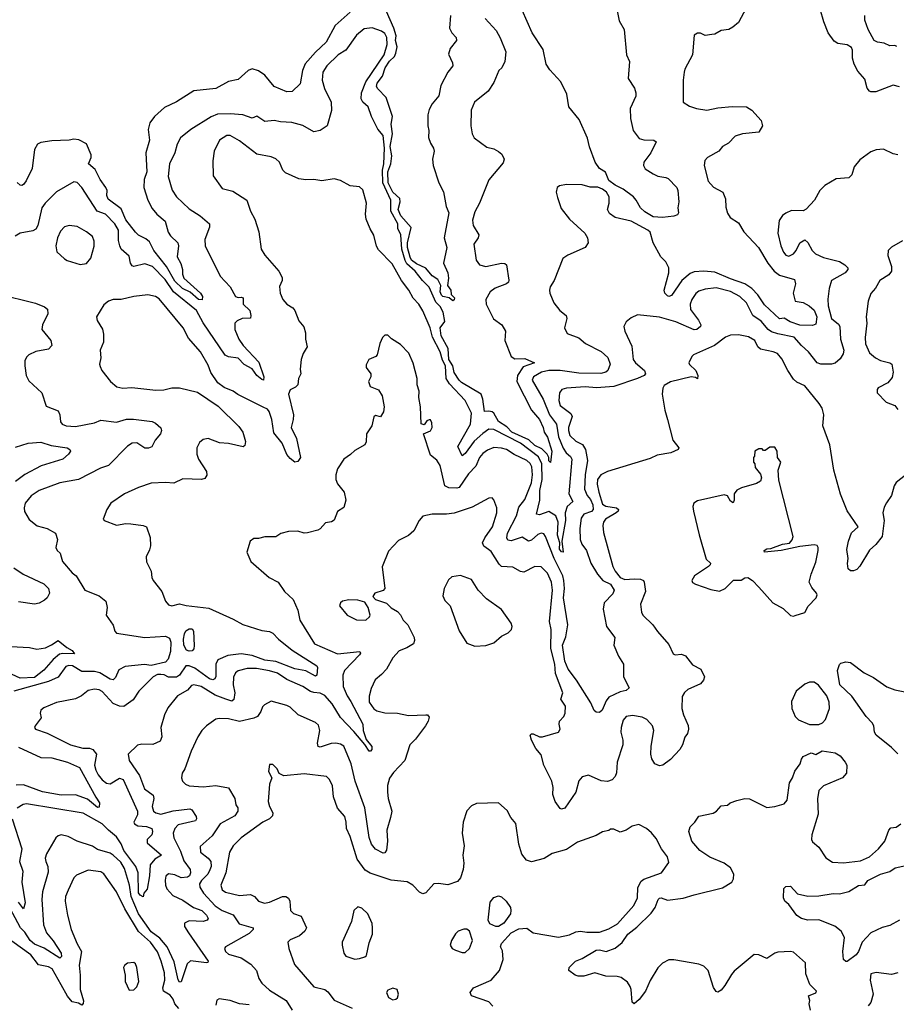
# Model space of a CAD drawing. Extents: x 1690054 to 1842981, y 782881 to 914114.
# Tile 396 of 656: x 1775042 to 1780595, y 877281 to 883518. Entities that reach past the tile are written whole.
import ezdxf

# ---------------------------------------------------------------- set-up
doc = ezdxf.new("R2010")
doc.units = 0

msp = doc.modelspace()

# ---------------------------------------------------------------- linework, layer by layer
at = {"layer": '0CON10XD'}
for points in [[(1779645, 883590), (1779595, 883500), (1779560.5, 883469.5), (1779535, 883456.2), (1779485, 883448.8), (1779445, 883426.7), (1779426.2, 883423.8), (1779385, 883417.5), (1779355, 883432.5), (1779335, 883433.3), (1779315, 883420), (1779303.8, 883295), (1779256.1, 883203.9), (1779252, 883185), (1779244.3, 883135), (1779244.2, 882995), (1779285, 882970.6), (1779330, 882955), (1779395, 882945.6), (1779465, 882960.4), (1779555, 882968.2), (1779645.6, 882965.6), (1779680, 882945), (1779739.3, 882879.3), (1779747.5, 882845), (1779723.9, 882806.1), (1779620, 882795), (1779575, 882779.2), (1779532, 882735), (1779494, 882715), (1779471.2, 882685), (1779398.8, 882645), (1779382.5, 882625), (1779379.2, 882595), (1779402.9, 882495), (1779437.1, 882457.1), (1779496.2, 882425), (1779512.7, 882382.7), (1779515, 882330), (1779525, 882292.5), (1779543.8, 882265), (1779595, 882231.2), (1779628.9, 882175), (1779723.2, 882075), (1779781.3, 881975), (1779820.8, 881925), (1779855, 881900.3), (1779951.1, 881871.1), (1779956.4, 881845), (1779941.3, 881785), (1779954.4, 881735), (1780005.6, 881725.6), (1780044.3, 881705), (1780075, 881676.9), (1780091.2, 881635), (1780085, 881590), (1780065, 881580.8), (1779985, 881583.8), (1779922, 881605), (1779885, 881628), (1779855, 881623.1), (1779760.6, 881710.6), (1779717.6, 881775), (1779680, 881815), (1779635, 881844.8), (1779545, 881877.2), (1779445, 881918.5), (1779375, 881925.8), (1779315, 881921.4), (1779290.4, 881909.6), (1779236, 881865), (1779170.2, 881769.8), (1779155, 881764.3), (1779145, 881768.1), (1779130, 881785), (1779124.6, 881805), (1779153.6, 881915), (1779153.9, 881945), (1779135, 881983.3), (1779103.8, 882015), (1779055.4, 882105.4), (1779035, 882172.7), (1779021.9, 882185), (1778915, 882242.5), (1778815, 882265.7), (1778779.1, 882289.1), (1778766, 882315), (1778777.1, 882355), (1778776, 882395), (1778760, 882425), (1778735, 882444.3), (1778705, 882456.7), (1778655, 882456.4), (1778605, 882471.8), (1778505, 882474.4), (1778462.5, 882465), (1778446.2, 882455), (1778440, 882425), (1778448.3, 882391.7), (1778472.4, 882322.4), (1778525, 882253.8), (1778621.2, 882165), (1778640, 882135), (1778643.8, 882105), (1778625, 882074), (1778515, 882025.7), (1778483.8, 882005), (1778428.1, 881865), (1778403.3, 881825), (1778398.1, 881805), (1778401.4, 881785), (1778425, 881723.8), (1778464, 881675), (1778504.4, 881644.4), (1778507.1, 881625), (1778493.8, 881565), (1778510.5, 881530.5), (1778585, 881502.7), (1778625.8, 881465.8), (1778726, 881416), (1778767.6, 881377.6), (1778782.9, 881335), (1778768, 881295), (1778755.3, 881284.7), (1778724.2, 881275.8), (1778585, 881279), (1778466.7, 881296.7), (1778395, 881296), (1778347.7, 881285), (1778297.9, 881255), (1778287.8, 881235), (1778357.5, 881115), (1778398.4, 881015), (1778443.5, 880955), (1778454.9, 880874.9), (1778484.2, 880804.2), (1778503.6, 880773.6), (1778531.2, 880751.2), (1778539.8, 880735), (1778520, 880515), (1778545.9, 880465), (1778511.1, 880435), (1778498.5, 880395), (1778500, 880345), (1778475.7, 880215), (1778485.8, 880144.2), (1778475, 880146.2), (1778462.5, 880165), (1778464, 880204), (1778448.3, 880251.7), (1778454.1, 880335), (1778438.6, 880375), (1778395, 880402.4), (1778335, 880382.5), (1778316, 880385), (1778337.7, 880475), (1778336.2, 880535), (1778351.8, 880605), (1778348.9, 880705), (1778328.9, 880748.9), (1778214.7, 880835), (1778045, 880922.6), (1778015, 880923.1), (1777975, 880897.3), (1777921.7, 880848.3), (1777865, 880769.5), (1777844.6, 880754.6), (1777818.5, 880815), (1777897.6, 880955), (1777904.6, 881025), (1777863.6, 881105), (1777765, 881211.5), (1777743.1, 881245), (1777739, 881325), (1777720.2, 881360.2), (1777704.7, 881415), (1777656.6, 881506.6), (1777641.7, 881565), (1777595, 881674.3), (1777571.5, 881715), (1777534.8, 881754.8), (1777506.2, 881805), (1777461.4, 881865), (1777400.6, 881970.6), (1777315, 882060.8), (1777303, 882083), (1777285, 882153.3), (1777262, 882192), (1777236.5, 882255), (1777232.9, 882285), (1777238.1, 882355), (1777215, 882440), (1777195, 882458.8), (1777135, 882466.2), (1777075, 882499.2), (1777035, 882510), (1776955, 882496.9), (1776905, 882505.6), (1776855, 882502.9), (1776810.7, 882510.7), (1776725, 882548.6), (1776708.6, 882565), (1776688, 882615), (1776665.5, 882635.5), (1776635, 882650), (1776545, 882665.6), (1776435, 882750.5), (1776375, 882784.5), (1776355, 882785.2), (1776307.9, 882755), (1776274.1, 882685), (1776264.6, 882624.6), (1776268.2, 882528.2), (1776325, 882449.4), (1776391.2, 882431.2), (1776480, 882375), (1776504.1, 882304.1), (1776532, 882255), (1776557.1, 882175), (1776571.2, 882065), (1776595.9, 882025.9), (1776683.1, 881925), (1776704, 881885), (1776704, 881865), (1776687, 881827), (1776692, 881785), (1776708.8, 881745), (1776733.3, 881715), (1776771.7, 881691.7), (1776785.8, 881675.8), (1776810.3, 881610.3), (1776843, 881573), (1776852.2, 881535), (1776852.2, 881495), (1776862.9, 881445), (1776837, 881403), (1776825.6, 881365), (1776819.5, 881305), (1776824, 881275), (1776808.8, 881245), (1776804.4, 881205), (1776789.6, 881190.4), (1776755, 881174.3), (1776744.7, 881145.3), (1776776, 881014), (1776775.4, 880985), (1776760.7, 880935), (1776795.8, 880865), (1776821.4, 880745), (1776805, 880718.8), (1776785, 880715.8), (1776755, 880738.9), (1776735, 880763.5), (1776704.7, 880835), (1776651.2, 880901.2), (1776640, 880985), (1776622.2, 881035), (1776611.1, 881051.1), (1776584.5, 881064.5), (1776423.8, 881143.8), (1776395, 881164), (1776337.3, 881187.3), (1776297.9, 881217.9), (1776252.6, 881282.6), (1776235, 881328.8), (1776186.7, 881415), (1776110.9, 881500.9), (1776078, 881565), (1775925, 881750), (1775902.5, 881765), (1775854.5, 881774.5), (1775765, 881764.4), (1775685, 881745.8), (1775635, 881746), (1775604.1, 881735.9), (1775575, 881712.5), (1775527.5, 881635), (1775531.7, 881611.7), (1775567.3, 881557.3), (1775572, 881525), (1775573.8, 881475), (1775552, 881425), (1775556.7, 881375), (1775547.5, 881335), (1775550.7, 881320.7), (1775562.5, 881295), (1775616.7, 881225), (1775657, 881193), (1775695, 881184), (1775752.7, 881187.3), (1775905, 881171.1), (1775955, 881172.7), (1776005, 881186.7), (1776055, 881185.6), (1776167.6, 881157.6), (1776300, 881070), (1776430.5, 880940.5), (1776455, 880905.8), (1776473.1, 880845), (1776468.9, 880821.1), (1776456.9, 880813.1), (1776364, 880834), (1776308.2, 880838.2), (1776235, 880864.4), (1776205, 880858.9), (1776180.6, 880839.4), (1776164.5, 880805.5), (1776164.3, 880765), (1776175.7, 880735), (1776224.3, 880655), (1776226.9, 880633.1), (1776215, 880612), (1776194.4, 880605.6), (1776075, 880608.9), (1776017.6, 880582.4), (1775965.7, 880585.7), (1775875, 880582.9), (1775795, 880555.7), (1775706.7, 880515), (1775618.8, 880455), (1775594, 880415), (1775570, 880355), (1775577.5, 880345), (1775655, 880316.7), (1775715, 880325.7), (1775745, 880324.2), (1775825, 880314.2), (1775846, 880305), (1775867.6, 880237.6), (1775870, 880185), (1775865, 880158.8), (1775842.7, 880115), (1775844.6, 880084.6), (1775875.6, 880025), (1775878.6, 879985), (1775887.5, 879965), (1775942.9, 879895), (1775965.5, 879835.5), (1775985, 879812), (1776005.8, 879805.8), (1776055, 879817.8), (1776096.4, 879806.4), (1776240, 879790), (1776395, 879721.2), (1776455, 879685.9), (1776575, 879647.9), (1776625, 879642.2), (1776645, 879632.8), (1776681.5, 879595), (1776767.5, 879525), (1776924.4, 879425), (1776928.5, 879415), (1776923.8, 879365), (1776915, 879360), (1776855, 879393.1), (1776785, 879406.5), (1776665, 879452.3), (1776595, 879460.8), (1776515, 879490.3), (1776445, 879500.5), (1776360, 879490), (1776296.2, 879463.8), (1776284.7, 879435.2), (1776285, 879356.7), (1776277.1, 879342.9), (1776265, 879337.1), (1776245, 879343.7), (1776151.2, 879411.2), (1776115, 879424.8), (1776094.6, 879425.4), (1776055, 879366.2), (1776035, 879352.7), (1775985, 879354.2), (1775957.6, 879367.6), (1775935, 879370), (1775915, 879369.2), (1775887.8, 879355), (1775795.7, 879265), (1775760.6, 879209.4), (1775702.1, 879167.9), (1775675, 879168.8), (1775635, 879186.5), (1775565, 879261.5), (1775545, 879272.7), (1775515, 879277.5), (1775475, 879268.1), (1775434, 879235), (1775395, 879216.5), (1775275, 879192.5), (1775195, 879159.2), (1775176.2, 879145), (1775171.2, 879125), (1775178, 879095), (1775140.8, 879045), (1775136.2, 879035), (1775141.2, 879025), (1775215, 878998.1), (1775363.9, 878923.9), (1775442.7, 878902.7), (1775485, 878903.4), (1775505, 878896.2), (1775528.6, 878865), (1775516.1, 878796.1), (1775523.3, 878765), (1775539.2, 878735), (1775565, 878702.1), (1775592.2, 878682.2), (1775615, 878677.7), (1775675, 878713.2), (1775696.4, 878705), (1775787.8, 878505), (1775788.6, 878481.4), (1775765.6, 878435), (1775768.6, 878425), (1775791.2, 878411.2), (1775845, 878407.2), (1775878.1, 878395), (1775883.1, 878375), (1775878.8, 878355), (1775850, 878325), (1775850, 878305), (1775940, 878225), (1775898.7, 878201.3), (1775867.7, 878165), (1775865.3, 878095), (1775849.2, 878010.8), (1775827.5, 877985), (1775825, 877962.5), (1775805, 877972.9), (1775795, 877987.5), (1775791.6, 878115), (1775778.7, 878155), (1775702.4, 878255), (1775685, 878298), (1775655, 878341.2), (1775604.1, 878384.1)], [(1778820, 883605), (1778840.6, 883510.6), (1778870.8, 883455), (1778885.8, 883295.8), (1778906.1, 883253.9), (1778897.5, 883145), (1778936, 883085), (1778946.1, 883053.9), (1778945.8, 883034.2), (1778910, 882955), (1778910.9, 882890.9), (1778927.5, 882815), (1778966.7, 882765), (1778995, 882757.5), (1779060, 882755), (1779073.3, 882745), (1779040, 882675), (1778995.8, 882615), (1778994.5, 882594.5), (1779005, 882572.5), (1779055, 882540.6), (1779085, 882525.7), (1779135, 882518.9), (1779150.9, 882510.9), (1779204, 882455), (1779211.4, 882435), (1779218.6, 882365), (1779211.1, 882325), (1779215.6, 882294.4), (1779208.3, 882281.7), (1779185.9, 882274.1), (1779114.8, 882265.2), (1779055, 882269.9), (1779001.4, 882301.4), (1778975.2, 882325), (1778948.2, 882375), (1778929.6, 882395), (1778865, 882444.2), (1778815, 882469.5), (1778775, 882498.4), (1778752.8, 882552.8), (1778715, 882575.2), (1778687.9, 882615), (1778651.4, 882711.4), (1778638.1, 882768.1), (1778587, 882885), (1778521.2, 882965), (1778507.2, 883045), (1778469.4, 883125), (1778400.5, 883200.5), (1778377.1, 883235), (1778358.7, 883328.6), (1778287.5, 883435), (1778225, 883577.5)], [(1780615, 883093.1), (1780575, 883102.2), (1780465, 883061.1), (1780435, 883060), (1780425, 883066), (1780410.8, 883085), (1780395, 883140), (1780352.1, 883192.1), (1780327.5, 883235), (1780317.1, 883275), (1780318.6, 883325), (1780312.5, 883342.5), (1780285, 883357.5), (1780225, 883367.1), (1780202.1, 883382.1), (1780163.9, 883433.9), (1780135.6, 883505), (1780112.9, 883585)], [(1777135.7, 883565), (1777039.8, 883480.2), (1776983.1, 883375), (1776915, 883312.5), (1776851.4, 883238.6), (1776832.5, 883195), (1776818.6, 883111.4), (1776767.4, 883062.6), (1776735, 883061.8), (1776653.7, 883093.7), (1776595, 883165.8), (1776555, 883194.2), (1776515, 883206), (1776490, 883195), (1776425, 883138.8), (1776365, 883126), (1776285, 883082.9), (1776145, 883066.2), (1776035, 882996.7), (1775958.6, 882961.4), (1775895.8, 882905), (1775867.1, 882865), (1775856.8, 882823.2), (1775863.3, 882755), (1775841.1, 882675), (1775846.4, 882555), (1775830.8, 882505), (1775829.4, 882455), (1775854.5, 882375), (1775882.1, 882322.1), (1775911.4, 882285), (1775962.5, 882242.5), (1775981.9, 882171.9), (1775998.3, 882148.3), (1776044.4, 882105), (1776048.9, 882085), (1776038.6, 882015), (1776063.1, 881973.1), (1776073.6, 881936.4), (1776072.5, 881905), (1776081.2, 881881.2), (1776187.6, 881785), (1776200.3, 881765), (1776197.1, 881742.9), (1776175, 881744.7), (1776122.8, 881792.8), (1776074.3, 881815), (1776025, 881862), (1775972.9, 881955), (1775892.4, 882055), (1775865, 882110.5), (1775840.6, 882130.6), (1775795, 882152.9), (1775775, 882172), (1775715, 882250.7), (1775685, 882318.8), (1775601.6, 882381.6), (1775594.8, 882405), (1775596.7, 882435), (1775588, 882455), (1775552, 882505), (1775519.3, 882569.3), (1775477.3, 882605), (1775494, 882645), (1775495, 882662.5), (1775465, 882732.2), (1775417.1, 882757.1), (1775385, 882760.7), (1775354.4, 882755.6), (1775245, 882750.4), (1775175, 882738.9), (1775155, 882729.2), (1775135.7, 882695), (1775121.9, 882575), (1775083.6, 882496.4), (1775066.6, 882473.4), (1775055, 882467.5), (1775045, 882468.6), (1775025, 882485.6)], [(1777771.5, 883545), (1777765.6, 883465), (1777778.6, 883435), (1777807.1, 883405), (1777810, 883385), (1777769.4, 883335), (1777758.8, 883298.8), (1777784, 883245), (1777786.2, 883225), (1777754.2, 883185), (1777709.7, 883100.3), (1777696.5, 883035), (1777655.6, 882985), (1777635, 882948), (1777628, 882915), (1777627.6, 882845), (1777634, 882815), (1777632.4, 882772.4), (1777645.4, 882735.4), (1777664.3, 882705), (1777667.5, 882685), (1777658.1, 882635), (1777661.8, 882595), (1777698.1, 882485), (1777726.6, 882426.6), (1777744.5, 882335.5), (1777760.4, 882295), (1777730.5, 882135), (1777747.1, 882075), (1777726.5, 881975), (1777754.4, 881915), (1777759.2, 881880.8), (1777751.2, 881835), (1777773.3, 881805), (1777776.4, 881776.4), (1777796, 881755), (1777795, 881742.5), (1777785, 881736.7), (1777762.5, 881755), (1777722.5, 881765), (1777715, 881772.5), (1777706.2, 881795), (1777709.2, 881835), (1777691.1, 881871.1), (1777655.6, 881895), (1777614.3, 881944.3), (1777555, 881971.7), (1777524.5, 881995), (1777515, 882013.3), (1777499.6, 882075), (1777498.3, 882105), (1777522.2, 882202.2), (1777457.3, 882275), (1777439.7, 882315), (1777452.8, 882365), (1777450.8, 882385), (1777405, 882425.9), (1777376.4, 882485), (1777375.1, 882555), (1777392.3, 882605), (1777398.5, 882655), (1777388.8, 882715), (1777403.5, 882795), (1777396.1, 882855), (1777403.4, 882905), (1777363, 883025), (1777310, 883080), (1777302.3, 883095), (1777306.8, 883115), (1777341.1, 883159), (1777357.8, 883212.2), (1777385.7, 883254.3), (1777415.4, 883285), (1777424.9, 883305), (1777432.5, 883345), (1777423.2, 883385), (1777427.4, 883415), (1777411.7, 883465), (1777365, 883569.2)], [(1777991.2, 883525), (1778060.3, 883450.3), (1778085, 883402.5), (1778121.2, 883315), (1778115, 883252.5), (1778097.3, 883212.7), (1778077.5, 883195), (1778045, 883120), (1778010, 883065), (1777924.2, 882995), (1777902.9, 882945), (1777900.6, 882845), (1777909.2, 882795), (1777920.3, 882770.3), (1778001.2, 882711.2), (1778045, 882700), (1778075, 882683.5), (1778095.6, 882665), (1778110.8, 882635), (1778105, 882611.2), (1778015, 882503.3), (1777955.7, 882355), (1777925, 882300), (1777911.1, 882248.9), (1777915, 882213.8), (1777950.5, 882155), (1777945.6, 882135), (1777920, 882095), (1777933.1, 881995), (1777955.6, 881965.6), (1777995, 881954.4)], [(1780598.8, 883348.8), (1780585, 883354.7), (1780555, 883351.1), (1780518.5, 883368.5), (1780476, 883375), (1780455, 883386.2), (1780417.8, 883455), (1780397, 883515), (1780395.2, 883545)], [(1777995, 881954.4), (1778095, 881975.6), (1778115, 881974), (1778126, 881965), (1778141.7, 881868.3), (1778138, 881855), (1778125.6, 881844.4), (1778055, 881817.8), (1778023.1, 881795), (1777995.6, 881745), (1777996.5, 881715), (1778043.4, 881623.4), (1778095.6, 881585), (1778120.6, 881545), (1778115.8, 881485), (1778155.3, 881385.3), (1778178.8, 881368.8), (1778241.3, 881371.3), (1778302.5, 881345), (1778231, 881319), (1778194.8, 881265), (1778191.7, 881225), (1778283.8, 881045), (1778335.2, 880985), (1778358.1, 880935), (1778364.2, 880904.2), (1778385, 880872.5), (1778412.4, 880785), (1778405, 880712), (1778395, 880723.8), (1778393.2, 880745), (1778382.6, 880765), (1778348.7, 880798.7), (1778305, 880820.5), (1778266.9, 880856.9), (1778159.4, 880905), (1778128.2, 880938.2), (1778075, 880971.7), (1778045.5, 881025.5), (1778035, 881033.6), (1778015, 881038.6), (1777985.5, 881035.5), (1777975.5, 881115), (1777965.1, 881145.1), (1777840.5, 881220.5), (1777825, 881235.4), (1777795, 881282.1), (1777785.4, 881325.4), (1777760.1, 881365), (1777755.6, 881435), (1777712.7, 881515), (1777706.7, 881565), (1777734.7, 881605.3), (1777724.8, 881664.8), (1777705, 881700.8), (1777677.5, 881727.5), (1777635, 881823.4), (1777594.4, 881865.6), (1777547.9, 881925), (1777495, 881971.3), (1777483.5, 881993.5), (1777463.1, 882065), (1777456.5, 882155), (1777436.9, 882195), (1777438.3, 882225), (1777392.7, 882305), (1777392.7, 882375), (1777343.3, 882485), (1777340.7, 882565), (1777349.2, 882605), (1777352.7, 882705), (1777345.2, 882785), (1777310.6, 882825), (1777270, 882905), (1777248.6, 882965), (1777215.5, 882995.5), (1777205.5, 883015.5), (1777208.2, 883055), (1777235, 883124.2), (1777351.1, 883295), (1777370, 883360), (1777368.4, 883405), (1777355, 883429.2), (1777335, 883446), (1777275, 883465.4), (1777225, 883458.9), (1777175, 883420.4), (1777108.6, 883325), (1777058.5, 883295), (1776988.3, 883225), (1776962.5, 883185), (1776958.4, 883135), (1776972, 883082), (1777015.6, 882995), (1777017, 882943), (1776990, 882845), (1776945, 882815.8), (1776905, 882807.5), (1776835, 882848.1), (1776765, 882866.5), (1776695, 882870), (1776655, 882879.2), (1776595, 882872.5), (1776545, 882905.6), (1776515, 882894.4), (1776455.7, 882915.7), (1776375, 882921.1), (1776295, 882918.5), (1776255, 882903.4), (1776127.1, 882822.9), (1776061.2, 882768.8), (1776039.8, 882730.2), (1776024.7, 882675.3), (1775990, 882605), (1775982.7, 882525), (1776007.9, 882437.9), (1776034.5, 882395), (1776115, 882318.9), (1776185, 882275.6), (1776244.3, 882225), (1776245.4, 882204.6), (1776215.8, 882125), (1776217.1, 882085), (1776312.7, 881892.7), (1776376.3, 881826.3), (1776408.8, 881765), (1776425, 881757.5), (1776445, 881760), (1776457.5, 881755), (1776457.1, 881715), (1776500.5, 881675), (1776507.1, 881645), (1776503.2, 881626.8), (1776451.2, 881625), (1776419.1, 881610.9), (1776405, 881595.7), (1776405.3, 881555), (1776430.8, 881495), (1776458.2, 881455), (1776557.5, 881347.5), (1776589.1, 881255), (1776586.2, 881235), (1776575, 881238.2), (1776544.6, 881264.6), (1776515.6, 881305.6), (1776463.4, 881333.4), (1776425, 881373.1), (1776365, 881382.2), (1776343.7, 881393.7), (1776205, 881598.5), (1776161.4, 881675), (1776016.6, 881795), (1775962.5, 881872.5), (1775883.7, 881953.7), (1775835, 881972.3), (1775765, 881954.3), (1775755, 881958), (1775744.4, 881975), (1775735, 882020), (1775685.6, 882065), (1775676.2, 882085), (1775668.9, 882118.9), (1775667.2, 882185), (1775645, 882225.4), (1775585, 882286.4), (1775533.1, 882305), (1775435, 882454), (1775405, 882486.2), (1775385, 882491.2), (1775275, 882428.1), (1775203.1, 882355), (1775182.7, 882325), (1775156.5, 882213.5), (1775145, 882191.4), (1775125, 882179.4), (1775044.3, 882165.7), (1775013.9, 882146.1)], [(1780605, 882662.5), (1780575, 882667.5), (1780515, 882697.5), (1780467, 882693), (1780435, 882680), (1780365, 882630), (1780327.5, 882585), (1780313.3, 882535), (1780295, 882516.7), (1780215, 882508.8), (1780143.2, 882466.8), (1780110, 882435), (1780076.7, 882375), (1780025, 882317.5), (1780005, 882307.5), (1779931.7, 882308.3), (1779895, 882293.3), (1779875, 882276.7), (1779853.8, 882245), (1779845.8, 882165), (1779863.6, 882085), (1779880, 882045), (1779895, 882026.9), (1779915, 882020), (1779944.4, 882035), (1779961.1, 882055), (1779985, 882103.3), (1780015, 882123.3), (1780035, 882106.7), (1780062.5, 882055), (1780083.7, 882033.7), (1780135, 882010.9), (1780235, 881985.5), (1780270, 881965), (1780288, 881945), (1780289.2, 881935), (1780271.4, 881915), (1780185.7, 881865), (1780170, 881815), (1780162.6, 881747.4), (1780164.7, 881705), (1780185, 881625.8), (1780229.5, 881589.5), (1780238.2, 881575), (1780240.8, 881495), (1780263.1, 881425), (1780259.3, 881400.7), (1780239.5, 881370.5), (1780207.7, 881342.3), (1780185, 881335.7), (1780116.7, 881336.7), (1780093.8, 881345), (1780040, 881415), (1779995, 881454.6), (1779947.9, 881507.9), (1779845, 881528.6), (1779805, 881541), (1779783.7, 881555), (1779738.9, 881608.9), (1779687.5, 881645), (1779645.9, 881725), (1779605, 881765.4), (1779545, 881795.3), (1779455, 881819.7), (1779385, 881811.2), (1779345, 881798.2), (1779326, 881784), (1779300, 881745), (1779289.6, 881715), (1779292.6, 881682.6), (1779342.3, 881615), (1779356.5, 881585), (1779355, 881574.3), (1779330.8, 881555), (1779315, 881552.7), (1779199.2, 881605), (1779095, 881634.5), (1778955, 881648), (1778915, 881628.8), (1778883.3, 881605), (1778868.8, 881575), (1778875.8, 881545.8), (1778918.9, 881448.9), (1778928.6, 881365), (1778942.9, 881345), (1779000.5, 881295), (1779005.5, 881275), (1778998.1, 881265), (1778955.6, 881245), (1778805, 881195.2), (1778696.2, 881186.2), (1778625, 881191.8), (1778505, 881183.8), (1778475.4, 881174.6), (1778460.9, 881155), (1778457.8, 881105), (1778465.4, 881075), (1778532.6, 881022.6), (1778542.4, 881005), (1778518.5, 880935), (1778518, 880915), (1778527.9, 880885), (1778565, 880848.1), (1778606.6, 880826.6), (1778625.8, 880795), (1778639.2, 880725), (1778624.7, 880635.2), (1778620, 880545), (1778635.9, 880505), (1778658.1, 880478.1), (1778672.9, 880445), (1778673.9, 880415), (1778665, 880402.1), (1778615.8, 880385), (1778599.5, 880360.5), (1778590, 880295), (1778591.9, 880225), (1778602.7, 880195), (1778633.2, 880155), (1778659.6, 880075), (1778702.9, 880005), (1778735.9, 879965.9), (1778785, 879942.1), (1778807.9, 879905), (1778799.9, 879880.1), (1778744.5, 879825), (1778737.7, 879785), (1778759.5, 879675), (1778812, 879605), (1778806, 879555), (1778835.8, 879485.8), (1778866.7, 879435), (1778868, 879355), (1778902, 879285), (1778885, 879268), (1778845, 879260.6), (1778773.8, 879226.2), (1778756.6, 879203.4), (1778732.5, 879145), (1778715, 879128.8), (1778695, 879130.8), (1778682.1, 879142.1), (1778661.1, 879191.1), (1778569.6, 879335), (1778516.6, 879405), (1778494.8, 879455), (1778480.5, 879555), (1778501.6, 879608.4), (1778514.1, 879684.1), (1778487.6, 879855), (1778493.4, 879915), (1778489.7, 879965), (1778481.8, 879995), (1778427.4, 880105), (1778372.9, 880245), (1778361.5, 880261.5), (1778345, 880266.2), (1778325, 880257.3), (1778285, 880221.6), (1778265, 880214.7), (1778225, 880239.6), (1778155, 880216.2), (1778135, 880221.9), (1778128.2, 880235), (1778132.9, 880265), (1778189.7, 880375), (1778205, 880429.5), (1778241.9, 880478.1), (1778284.8, 880585), (1778291.3, 880635), (1778286.2, 880685), (1778275, 880707.5), (1778255.5, 880725), (1778175, 880762.8), (1778125.6, 880795), (1778095, 880804.7), (1778045, 880807.7), (1778005, 880791.2), (1777975, 880769.6), (1777954, 880745), (1777931.2, 880688.8), (1777885, 880641.2), (1777825.9, 880554.1), (1777810.6, 880549.4), (1777761.6, 880551.6), (1777735.5, 880565), (1777705.5, 880695), (1777685, 880728), (1777645, 880760), (1777600, 880895), (1777645, 880913.3), (1777654, 880935), (1777652.9, 880965), (1777645, 880983.3), (1777635, 880984.2), (1777622.2, 880977.8), (1777605, 880952), (1777585, 880957.5), (1777581.1, 881065), (1777570, 881125), (1777573.1, 881165), (1777559.2, 881205), (1777559.4, 881245), (1777535, 881342.5), (1777508.1, 881405), (1777455, 881460), (1777397, 881497), (1777375, 881520), (1777355, 881520), (1777340, 881505), (1777323.6, 881466.4), (1777306.7, 881395), (1777297.5, 881385), (1777254.1, 881365.9), (1777237.7, 881332.3), (1777236, 881315), (1777265.6, 881275), (1777265.8, 881255), (1777252, 881225), (1777261.2, 881195), (1777314.1, 881174.1), (1777338.8, 881135), (1777350, 881065), (1777346.4, 881033.6), (1777327, 881003), (1777295, 881010), (1777285, 881002.5), (1777272.5, 880945), (1777240, 880895), (1777236.4, 880843.6), (1777227.5, 880825), (1777165, 880790), (1777137.3, 880762.7), (1777095, 880734), (1777055, 880673.3), (1777044.4, 880635), (1777044.6, 880604.6), (1777055, 880578.8), (1777097.1, 880525), (1777108.6, 880475), (1777095, 880427.5), (1777055, 880403.3), (1777035, 880347.5), (1777017.5, 880337.5), (1776979.3, 880330.7), (1776946.4, 880293.6), (1776930, 880285), (1776865, 880266.7), (1776845, 880266.2), (1776805, 880278.8), (1776745, 880276.2), (1776696.1, 880263.9), (1776665, 880242.5), (1776595, 880242.5), (1776555, 880232.5), (1776525, 880232.5), (1776502.5, 880215), (1776480, 880145), (1776507, 880087), (1776623.3, 879985), (1776680, 879955), (1776718.8, 879895), (1776775, 879846.2), (1776805, 879776.7), (1776815.6, 879715), (1776910, 879565), (1777055, 879500.7), (1777197.5, 879515), (1777201.2, 879505), (1777194, 879495), (1777100.5, 879395), (1777088.5, 879365), (1777092.2, 879295), (1777116.9, 879235), (1777139.9, 879199.9), (1777214.7, 879055), (1777218.5, 879015), (1777237.5, 878957.5), (1777272.9, 878915), (1777273.8, 878895), (1777265, 878883.8), (1777255, 878883.8), (1777227.5, 878927.5), (1777159.1, 879009.1), (1777075, 879096.9), (1777021.9, 879185), (1776975, 879236.7), (1776945, 879252.6), (1776905.2, 879255.2), (1776883.5, 879263.5), (1776835, 879293.3), (1776735, 879339.3), (1776675, 879379.3), (1776625, 879394.3), (1776541.7, 879408.3), (1776482.6, 879407.4), (1776425, 879393.6), (1776408.9, 879381.1), (1776395.9, 879354.1), (1776394.1, 879305), (1776404.3, 879255), (1776398.4, 879211.6), (1776385, 879201.1), (1776348.2, 879215), (1776279.9, 879239.9), (1776190.8, 879295), (1776145, 879305.5), (1776129.7, 879300.3), (1776105, 879270), (1776042.5, 879235), (1775980.6, 879159.4), (1775958.6, 879115), (1775935.6, 879035), (1775941.5, 878975), (1775931.7, 878948.3), (1775885, 878926.9), (1775815, 878928.2), (1775787.4, 878922.6), (1775729.2, 878865), (1775735.6, 878825), (1775800.7, 878730.7), (1775833.6, 878645), (1775887.9, 878605), (1775892.2, 878585), (1775881.3, 878535), (1775890.5, 878505), (1775904.8, 878494.8), (1775936.5, 878486.5), (1776015, 878506.3), (1776119.5, 878519.5), (1776133.4, 878513.4), (1776159.8, 878469.8), (1776161.9, 878455), (1776155, 878443.5)], [(1775425, 881966.7), (1775465, 881973.3), (1775493, 882007), (1775514.1, 882084.1), (1775514.3, 882115), (1775502.9, 882145), (1775465.7, 882175), (1775405, 882208.8), (1775355, 882214.5), (1775325, 882205.6), (1775300.7, 882179.3), (1775281.5, 882135), (1775271.2, 882085), (1775277.5, 882047.5), (1775325, 882002.9), (1775343.4, 881993.4), (1775425, 881966.7)], [(1780635, 882116.2), (1780565, 882077.5), (1780543.9, 882056.1), (1780541.2, 882025), (1780564.3, 881955), (1780564.3, 881925), (1780548.6, 881901.4), (1780490, 881865), (1780463, 881817), (1780435, 881784), (1780416.5, 881735), (1780404.6, 881635), (1780408.7, 881595), (1780397.9, 881505), (1780399.2, 881465), (1780425, 881408.1), (1780463.5, 881375), (1780495, 881358.7), (1780555, 881345.3), (1780566.6, 881335), (1780575.7, 881285), (1780568.6, 881251.4), (1780541.4, 881218.6), (1780481.2, 881185), (1780474, 881175), (1780474, 881155), (1780532, 881095), (1780585, 881073.3), (1780605, 881048.8)], [(1774901.9, 881781.9), (1775142.6, 881722.6), (1775199.6, 881699.6), (1775218.6, 881685), (1775220, 881655), (1775187.3, 881585), (1775183.1, 881555), (1775239.2, 881485), (1775246.2, 881455), (1775225, 881430.6), (1775145, 881415.5), (1775100, 881395), (1775085, 881381.2), (1775073.6, 881356.4), (1775074.4, 881324.4), (1775082.9, 881265), (1775099.3, 881229.3), (1775182.9, 881155), (1775210.5, 881070.5), (1775285, 881040), (1775295.8, 881015), (1775300.3, 880970.3), (1775310, 880955), (1775335.5, 880945.5), (1775395, 880940), (1775515, 880965.3), (1775555, 880980.4), (1775655, 880968.9), (1775717.8, 880987.8), (1775762.1, 880987.9), (1775882.1, 880972.1), (1775903, 880963), (1775935, 880932.5), (1775940, 880915), (1775934, 880895), (1775899.2, 880855), (1775878.8, 880811.2), (1775856.9, 880803.1), (1775835, 880804.1), (1775785, 880836.9), (1775755, 880834.5), (1775725, 880815.5), (1775605, 880693.5), (1775553, 880677), (1775415, 880605.4), (1775296.4, 880583.6), (1775165, 880536.7), (1775115, 880502), (1775077.5, 880455), (1775069.2, 880425), (1775072.1, 880402.1), (1775101.1, 880351.1), (1775151.7, 880311.7), (1775215, 880294.4), (1775268.8, 880265), (1775280.8, 880225), (1775270.8, 880175), (1775280, 880155), (1775297.8, 880137.8), (1775304.3, 880115.7), (1775312.9, 880085), (1775374.4, 880015), (1775400, 879995), (1775454.3, 879904.3), (1775545, 879867.5), (1775587.5, 879835), (1775596.7, 879795), (1775590, 879745), (1775633.6, 879683.6), (1775643.8, 879645), (1775655, 879631.2), (1775834, 879604), (1775965, 879614), (1775990.1, 879600.1), (1775998.9, 879575), (1775998.1, 879515), (1775982.4, 879467.6), (1775965, 879447.8), (1775875, 879427.7), (1775833.2, 879433.2), (1775709.4, 879420.6), (1775670.9, 879399.1), (1775649.5, 879350.5), (1775635, 879336.2), (1775615, 879341.1), (1775550.4, 879380.4), (1775515, 879389), (1775435, 879390.1), (1775375.9, 879424.1), (1775353.4, 879426.6), (1775335, 879420.8), (1775285.7, 879354.3), (1775224.2, 879325), (1775005.6, 879265.6)], [(1780107.6, 881087.6), (1780015, 881198.1), (1779965, 881222.5), (1779945, 881240.6), (1779908.8, 881295), (1779870.1, 881370.1), (1779842.6, 881402.6), (1779815, 881414.4), (1779735, 881430.6), (1779718, 881445), (1779699.2, 881485), (1779658.7, 881508.7), (1779595, 881521.1), (1779545, 881518.5), (1779512.9, 881507.1), (1779444.2, 881455), (1779311.2, 881395), (1779300, 881385), (1779281.2, 881345), (1779284.3, 881334.3), (1779326.1, 881296.1), (1779338.1, 881265), (1779335, 881242.5), (1779322.3, 881252.3), (1779295, 881255.6), (1779165, 881224.5), (1779125, 881200.6), (1779115.4, 881184.6), (1779112.3, 881145), (1779128.9, 881045), (1779145.6, 880985), (1779178.6, 880855), (1779217.5, 880805), (1779213.3, 880795), (1779168, 880775), (1779081.3, 880758.7), (1779035, 880738.1), (1778765, 880656.2), (1778724.3, 880635), (1778701.5, 880605), (1778700.3, 880575), (1778710, 880525), (1778735, 880449.4), (1778755, 880435.5), (1778822.5, 880425), (1778836.2, 880415), (1778834, 880405), (1778820.8, 880395), (1778754, 880355), (1778740.3, 880335), (1778735.8, 880315), (1778740.5, 880270.5), (1778800.5, 880055), (1778814.2, 880025), (1778845, 879984.2), (1778875, 879972.2), (1778935.3, 879975.3), (1778975, 879974.6), (1778994.2, 879965), (1778998.1, 879955), (1779006.7, 879895), (1778974.3, 879815), (1778980.8, 879765), (1778990, 879745), (1779052, 879685), (1779081.8, 879641.8), (1779155, 879561.2), (1779180.8, 879500.8), (1779195, 879494.2), (1779235, 879498.9), (1779258.9, 879488.9), (1779305, 879432), (1779356.7, 879405), (1779380, 879355), (1779373.8, 879335), (1779355, 879311.2), (1779274.6, 879275.4), (1779253.6, 879256.4), (1779239.7, 879230.3), (1779237.5, 879155), (1779246.7, 879115), (1779277.2, 879047.2), (1779279.5, 879025), (1779272.8, 878997.2), (1779256.6, 878973.4), (1779241.3, 878925), (1779223.5, 878895), (1779165, 878831.3), (1779117.3, 878795), (1779095, 878790.8), (1779065.7, 878805), (1779046.8, 878836.8), (1779040.6, 878865), (1779043, 878917), (1779059.6, 879015), (1779051.8, 879045), (1779015, 879084.4), (1778985, 879099.1), (1778925, 879109.5), (1778883.8, 879105), (1778865, 879081.2), (1778852.7, 879035), (1778850.8, 879005), (1778863.8, 878955), (1778863.8, 878925), (1778827.8, 878815), (1778823.6, 878746.4), (1778815, 878724), (1778795, 878703.1), (1778765, 878693.5), (1778725, 878697.5), (1778645, 878733.3), (1778605, 878722.9), (1778585, 878696.7), (1778565.8, 878625), (1778495, 878523.3), (1778475, 878517.5), (1778465, 878522.5), (1778434.4, 878565), (1778420, 878610), (1778421.2, 878655), (1778412.4, 878695), (1778362.7, 878795), (1778345, 878861.2), (1778311.7, 878901.7), (1778284.5, 878954.5), (1778276.2, 878985), (1778283.3, 878995), (1778295, 878994), (1778335, 878975.6), (1778355, 878974.5), (1778455, 879004.3), (1778465.6, 879025), (1778459.2, 879055), (1778462.1, 879075), (1778489.4, 879105), (1778497.8, 879125), (1778498.7, 879168.7), (1778469.1, 879215), (1778481.8, 879255), (1778435.5, 879375.5), (1778433, 879435), (1778407.5, 879535), (1778408.8, 879655), (1778398.4, 879705), (1778417.2, 879905), (1778410.3, 879955), (1778385, 880011.4), (1778345, 880051.4), (1778305, 880054.3), (1778235, 880018.6), (1778215, 880023.1), (1778165, 880050), (1778095, 880053.5), (1778078.4, 880068.4), (1778028.4, 880148.4), (1778011.1, 880161.1), (1777982.8, 880182.7), (1777974.6, 880205), (1777988, 880235), (1778036.4, 880305), (1778065.7, 880395), (1778065.7, 880425.7), (1778046.7, 880476.7), (1778035, 880490), (1778015, 880486.2), (1777908.9, 880431.1), (1777795, 880393.1), (1777745, 880385.7), (1777655, 880386), (1777595, 880373.8), (1777573.6, 880346.4), (1777539.7, 880280.3), (1777505, 880251.2), (1777441.7, 880218.3), (1777377.9, 880152.1), (1777337.7, 880052.3), (1777355.8, 879915), (1777345, 879902.9), (1777292, 879885), (1777278.8, 879865), (1777296.7, 879845), (1777365, 879821.4), (1777395, 879792.9), (1777435, 879768.6), (1777455, 879747.5), (1777471.9, 879715), (1777500.6, 879685), (1777540, 879605), (1777543.8, 879585), (1777536.7, 879565), (1777495, 879540), (1777445, 879520), (1777405, 879476.7), (1777365.7, 879405), (1777335, 879370), (1777293.4, 879336.6), (1777267.8, 879282.2), (1777256.1, 879233.9), (1777256.2, 879195), (1777285, 879153.3), (1777305, 879140.4), (1777355, 879128.2), (1777436.2, 879126.2), (1777505, 879111.1), (1777615.7, 879115.7), (1777625, 879113.8), (1777635, 879100), (1777630, 879075), (1777613.3, 879045), (1777549.9, 878960.1), (1777514.2, 878925), (1777481.9, 878825), (1777410.4, 878749.6), (1777385.4, 878714.6), (1777372.4, 878667.6), (1777371.1, 878625), (1777375.4, 878585), (1777398.9, 878505), (1777390.6, 878465), (1777368.6, 878385), (1777372.5, 878315), (1777365, 878257.5), (1777355, 878240), (1777345, 878238.8), (1777295, 878264.4), (1777271.5, 878295), (1777255, 878338.8), (1777229.1, 878525), (1777166.6, 878695), (1777142, 878805), (1777095, 878915.6), (1777075, 878930), (1777045, 878935.4), (1777015, 878932.2), (1776945, 878910.5), (1776933.7, 878913.7), (1776927.8, 878935), (1776943.3, 879015), (1776935, 879050), (1776915.4, 879065.4), (1776805.5, 879115.5), (1776755, 879162.9), (1776734.5, 879174.5), (1776635, 879200.8), (1776592.4, 879177.6), (1776580.8, 879165), (1776570, 879135), (1776549.4, 879105), (1776525, 879092.9), (1776435, 879072.3), (1776365, 879088.5), (1776305, 879091.9), (1776283.6, 879086.4), (1776225.4, 879044.6), (1776195.5, 879014.5), (1776171.4, 878975), (1776128.6, 878885), (1776087.9, 878772.1), (1776071.2, 878745), (1776068, 878715), (1776074, 878695), (1776093.3, 878675), (1776115, 878666), (1776205, 878658.1), (1776285, 878667.7), (1776365, 878653.3), (1776405.6, 878585), (1776412.2, 878545), (1776424.4, 878525), (1776424.5, 878505), (1776405.5, 878475), (1776311.9, 878425), (1776261.1, 878348.9), (1776185, 878280), (1776186.9, 878245), (1776236.9, 878206.9), (1776253.3, 878185), (1776254.1, 878155), (1776247.1, 878132.9), (1776234.3, 878105), (1776192.9, 878065), (1776181.8, 878045), (1776182.3, 878022.3), (1776205.3, 877985), (1776279.6, 877905), (1776325, 877874.7), (1776395, 877848.1), (1776431.6, 877791.6), (1776520.8, 877765), (1776520, 877755), (1776495, 877730.4), (1776346.2, 877645), (1776340, 877635), (1776345, 877616.7), (1776365, 877599.4), (1776445, 877576), (1776505.5, 877535.5), (1776541.1, 877495), (1776557.9, 877445), (1776576.9, 877415), (1776625, 877370.9), (1776729.2, 877305), (1776768.8, 877245)], [(1780683.1, 880655), (1780593.5, 880586.5), (1780581.6, 880565), (1780565, 880503.3), (1780533.2, 880456.8), (1780519.4, 880430.6), (1780510.8, 880395), (1780517.7, 880345), (1780506.4, 880245), (1780465, 880194.2), (1780425, 880158), (1780365, 880056.2), (1780345, 880036), (1780325, 880026), (1780306.2, 880026.2), (1780289.5, 880039.5), (1780285.9, 880074.1), (1780290.8, 880105), (1780282.8, 880162.8), (1780292, 880215), (1780312.5, 880267.5), (1780353.8, 880305), (1780285, 880407.1), (1780242.1, 880512.1), (1780200, 880665), (1780173.8, 880825), (1780129.4, 880945), (1780135.2, 881015.2), (1780125, 881057.5), (1780107.6, 881087.6)], [(1775015, 880809.5), (1775094.7, 880835.3), (1775175, 880842.5), (1775241.5, 880821.5), (1775342.5, 880805), (1775360, 880795), (1775363.8, 880785), (1775352, 880765), (1775315, 880734.4), (1775177.1, 880692.9), (1775075, 880636.2), (1775015, 880591.8)], [(1779945, 879739.2), (1779955, 879743.1), (1780015, 879763.3), (1780037.7, 879802.3), (1780086.7, 879855), (1780093.3, 879875), (1780090, 879885), (1780061.2, 879921.2), (1780044.2, 879955), (1780055.6, 880005), (1780085, 880082.5), (1780101.2, 880155), (1780100, 880175), (1780095, 880186.7), (1780075, 880192), (1779985, 880181.2), (1779865, 880155.7), (1779760, 880145), (1779757.5, 880155), (1779774.3, 880165.7), (1779801.2, 880168.8), (1779874.5, 880195.5), (1779918.6, 880201.4), (1779936.5, 880223.5), (1779941.1, 880245), (1779851.4, 880601.4), (1779846.2, 880663.8), (1779863.8, 880715), (1779842.5, 880745), (1779840, 880785), (1779825, 880810), (1779795, 880810), (1779765, 880790), (1779755, 880790), (1779745, 880800), (1779725, 880800), (1779700, 880785), (1779697, 880753), (1779690, 880745), (1779690, 880715), (1779700, 880705), (1779701.7, 880681.7), (1779735, 880640), (1779741.1, 880615), (1779735, 880594), (1779709.3, 880580.7), (1779615, 880553.1), (1779585, 880537.1), (1779569.2, 880515), (1779568.8, 880475), (1779561.7, 880458.3), (1779545, 880467.5), (1779525, 880501.2), (1779505, 880509.2), (1779335, 880469.2), (1779312, 880455), (1779305.8, 880435), (1779310, 880405), (1779345.6, 880255), (1779391.4, 880101.4), (1779417.5, 880075), (1779416.7, 880065), (1779406, 880055), (1779316.7, 879995), (1779300, 879965), (1779305, 879952.5), (1779322.3, 879942.3), (1779419.5, 879909.5), (1779475, 879897.5), (1779512, 879915), (1779565, 879967.3), (1779611.9, 879968.1), (1779635, 879982.5), (1779654.1, 879984.1), (1779685.4, 879965.4), (1779723.8, 879923.8), (1779813.4, 879823.4), (1779879.3, 879789.3), (1779925, 879744.2), (1779945, 879739.2)], [(1775005.7, 880045), (1775064, 880005), (1775195.4, 879945.4), (1775224.2, 879915), (1775230.6, 879885), (1775215.6, 879855), (1775199.5, 879840.5), (1775165, 879821.8), (1775135, 879815.6), (1775035, 879830)], [(1777925, 879550), (1777995, 879553.8), (1778045, 879570), (1778095, 879612.5), (1778135.9, 879634.1), (1778156.7, 879655), (1778161.2, 879675), (1778156.2, 879695), (1778095, 879782), (1777998.7, 879848.7), (1777945.8, 879905), (1777905, 879972), (1777835, 879998), (1777780.5, 879989.5), (1777759.3, 879970.7), (1777730, 879915), (1777722, 879868), (1777735, 879839.2), (1777768.5, 879805), (1777827, 879647), (1777875, 879569.2), (1777925, 879550)], [(1777235, 879714.3), (1777258.8, 879735), (1777261.2, 879745), (1777249.2, 879795), (1777228.8, 879828.8), (1777185, 879841.9), (1777126.6, 879843.4), (1777087.5, 879835), (1777073.8, 879825), (1777068.8, 879805), (1777115.7, 879745.7), (1777175, 879715.8), (1777235, 879714.3)], [(1776115, 879518.5), (1776098.6, 879525), (1776082.6, 879555), (1776079.8, 879595), (1776085, 879628), (1776095, 879647.1), (1776115, 879660), (1776135, 879658.9), (1776143.8, 879643.8), (1776147, 879553), (1776145, 879533.3), (1776135, 879520), (1776115, 879518.5)], [(1774985, 879547.3), (1775105, 879541.4), (1775150.9, 879530.9), (1775205, 879538.1), (1775242.6, 879557.4), (1775285.2, 879585.2), (1775340.6, 879540.6), (1775375, 879522.5), (1775388.8, 879501.2), (1775315, 879503.4), (1775295, 879498.2), (1775254.2, 879465.8), (1775195, 879397.9), (1775135, 879351.9), (1775045, 879347.1), (1774995, 879370)], [(1780605, 878867.8), (1780565, 878907.1), (1780466.9, 878985), (1780456.5, 879005), (1780452.7, 879045), (1780441.8, 879065), (1780404.7, 879104.7), (1780313.1, 879233.1), (1780236.7, 879305), (1780221.8, 879395), (1780235, 879433.3), (1780245, 879441.2), (1780275, 879450), (1780305, 879446), (1780391.4, 879381.4), (1780450.2, 879350.2), (1780535, 879293.1), (1780585, 879272.2), (1780699.5, 879249.5)], [(1780105, 879054.5), (1780128.8, 879065), (1780147.5, 879085), (1780173.1, 879155), (1780170.9, 879195), (1780154.6, 879234.6), (1780102.9, 879302.9), (1780075, 879320.8), (1780045, 879320.8), (1780015, 879308), (1779960, 879265), (1779930.9, 879199.1), (1779934.4, 879155), (1779953.9, 879103.9), (1779975, 879083.1), (1780045, 879054.5), (1780105, 879054.5)], [(1775035, 878910.7), (1775175, 878844.3), (1775245, 878841.8), (1775345, 878814.5), (1775420.7, 878780.7), (1775525, 878592.7), (1775547.6, 878557.6), (1775545, 878530), (1775535, 878526.9), (1775470.9, 878580.9), (1775395, 878607.1), (1775305, 878606.2), (1775186.3, 878626.3), (1775065, 878671.3), (1775020.3, 878669.7)], [(1780052.5, 877245), (1780042.5, 877285), (1780047.5, 877305), (1780040, 877335), (1780086.2, 877353.8), (1780090, 877365), (1780047, 877407), (1780022.6, 877475), (1780020, 877545), (1779945, 877610.9), (1779925, 877616.2), (1779845, 877610.6), (1779825, 877604.3), (1779775, 877570.8), (1779725, 877593.8), (1779695, 877596), (1779567.8, 877492.2), (1779550.8, 877469.2), (1779509.1, 877400.9), (1779485, 877371.2), (1779465, 877358.8), (1779455, 877363.3), (1779438.3, 877388.3), (1779402.7, 877495), (1779375, 877522.7), (1779345, 877534.5), (1779185, 877564), (1779155, 877563.8), (1779115, 877540.8), (1779085, 877512.5), (1779035, 877432), (1779005.9, 877364.1), (1778967.4, 877312.6), (1778935, 877283.3), (1778922.5, 877295), (1778915.6, 877375), (1778908.6, 877395), (1778892.1, 877422.1), (1778851.3, 877451.3), (1778827.9, 877457.9), (1778755, 877459.6), (1778685, 877480), (1778615, 877460), (1778579.3, 877459.3), (1778560, 877465), (1778520, 877495), (1778522.5, 877515), (1778563.3, 877555), (1778605, 877571.4), (1778695, 877624.3), (1778714.4, 877625.6), (1778757.5, 877615), (1778815, 877636.2), (1778858.2, 877671.8), (1778895, 877725.6), (1778950.7, 877769.3), (1779042, 877858), (1779068.1, 877895), (1779085.7, 877944.3), (1779095, 877954), (1779105, 877955.7), (1779145, 877941.4), (1779245, 877953.1), (1779315, 877975.6), (1779495, 878018.1), (1779554.3, 878055), (1779564.4, 878075), (1779565.5, 878105), (1779544.7, 878144.7), (1779505.2, 878175.2), (1779415, 878212.5), (1779350.8, 878255), (1779300, 878315), (1779282, 878375), (1779288.8, 878405), (1779320, 878435), (1779345, 878472.5), (1779435, 878492.5), (1779456.4, 878503.6), (1779485, 878537.5), (1779525, 878542.5), (1779543, 878557), (1779585, 878572.5), (1779635, 878583.8), (1779665, 878583.3), (1779775, 878527.5), (1779825, 878533.3), (1779885, 878551.2), (1779903.8, 878575), (1779918.8, 878685), (1779936.7, 878715), (1779951.7, 878758.3), (1779986, 878804), (1779993.8, 878835), (1780005, 878850), (1780055, 878873.8), (1780085, 878864.2), (1780125, 878887.5), (1780207.5, 878875), (1780240, 878855), (1780271.2, 878815), (1780281.2, 878795), (1780278.8, 878745), (1780255, 878716.2), (1780134.3, 878665.7), (1780104.4, 878635.6), (1780097, 878583), (1780100.6, 878485), (1780060.8, 878355), (1780058, 878325), (1780065, 878310), (1780105, 878276.2), (1780149.3, 878209.3), (1780190.9, 878180.9), (1780261.7, 878178.3), (1780369.2, 878189.2), (1780425, 878215.6), (1780481.9, 878265), (1780521.9, 878315), (1780548.1, 878385), (1780560, 878400), (1780595, 878404), (1780625, 878424.5)], [(1778039.7, 877269.7), (1778015, 877297.5), (1777904.3, 877334.3), (1777896, 877355), (1777917.1, 877385), (1778029.5, 877435), (1778080.9, 877495), (1778103.8, 877565), (1778100.5, 877620.5), (1778088.8, 877645), (1778095, 877666.7), (1778155, 877734.2), (1778205, 877760), (1778255, 877764.4), (1778295, 877733.3), (1778455, 877706.8), (1778525, 877720.8), (1778565, 877739.7), (1778595, 877745.3), (1778635, 877738.8), (1778715, 877739.1), (1778775, 877760), (1778829.2, 877790.8), (1778933.1, 877906.9), (1778955.3, 877955), (1778958.3, 878021.7), (1778979.6, 878060.4), (1778996.2, 878073.8), (1779108, 878115), (1779155, 878180), (1779145.6, 878215), (1779107.5, 878265), (1779075, 878330.8), (1779045, 878367.5), (1779012, 878395), (1778965, 878420.5), (1778921.2, 878408.8), (1778884, 878385), (1778845, 878371.2), (1778805, 878390), (1778785, 878390), (1778775, 878382.5), (1778735, 878373.8), (1778695, 878350), (1778575, 878308.6), (1778505, 878260.8), (1778415, 878237.1), (1778365, 878205.7), (1778285, 878183.3), (1778253.3, 878193.3), (1778223, 878233), (1778204.5, 878295.5), (1778185, 878427.5), (1778152.5, 878465), (1778129.5, 878509.5), (1778075, 878556.7), (1777935, 878553.3), (1777905, 878537.5), (1777875, 878507.5), (1777851.2, 878435), (1777844.2, 878365), (1777858.6, 878285), (1777850, 878225), (1777856.2, 878175), (1777851.2, 878135), (1777835, 878082.5), (1777815, 878060), (1777755, 878038.8), (1777695, 878046.7), (1777665, 878043.3), (1777615, 877986.7), (1777595, 877981.2), (1777575, 877992), (1777532.5, 878035), (1777496.5, 878056.5), (1777395, 878067.6), (1777262.4, 878112.4), (1777231, 878131), (1777180.8, 878200.9), (1777135, 878344), (1777112.1, 878395), (1777111.1, 878435), (1777100.7, 878470.7), (1777054.5, 878524.5), (1777030.6, 878595), (1777024.3, 878665), (1777005.4, 878705.4), (1776986.2, 878725), (1776845, 878741.9), (1776715, 878728.8), (1776685, 878742.5), (1776672.7, 878772.7), (1776645, 878800), (1776625, 878800), (1776617.1, 878755), (1776640, 878715), (1776624.2, 878675.8), (1776615.6, 878565), (1776623.5, 878535), (1776644.6, 878495), (1776642.9, 878475), (1776624.8, 878455.2), (1776581.9, 878435), (1776445, 878335.5), (1776395, 878285.7), (1776372.1, 878245), (1776348.2, 878115), (1776316.9, 878035), (1776325, 878007.1), (1776345, 877992.1), (1776435, 877970.8), (1776505, 877977.7), (1776530, 877965), (1776555, 877934.2), (1776592.2, 877922.2), (1776625, 877929.1), (1776707.5, 877965), (1776727.5, 877965), (1776744.5, 877954.5), (1776752.5, 877935), (1776758.1, 877875), (1776777, 877857), (1776825, 877840), (1776858.1, 877765), (1776848.6, 877745), (1776815, 877715.7), (1776755, 877690), (1776741.2, 877675), (1776746.2, 877635), (1776783.6, 877533.6), (1776905, 877392.9), (1776975.4, 877375.4), (1776995, 877360), (1777035, 877308.1), (1777147.4, 877257.4)], [(1775604.1, 878384.1), (1775564.6, 878425), (1775445, 878492.5), (1775085, 878550), (1775063.1, 878546.9), (1775025, 878523.6)], [(1776155, 878443.5), (1776045, 878417.3), (1776024.7, 878395), (1776013.4, 878365), (1776018.2, 878335), (1776060.6, 878250.6), (1776080.9, 878190.9), (1776122.3, 878135), (1776124.7, 878115), (1776117.8, 878095), (1776105, 878086.4), (1776065, 878082), (1776025, 878100.9), (1775985, 878107.3), (1775967.9, 878092.1), (1775962.9, 878067.1), (1775965.8, 878035), (1775975, 878011.9), (1776011.4, 877971.4), (1776075, 877941.9), (1776143.1, 877895), (1776195, 877875.2), (1776226.1, 877845), (1776235.7, 877825), (1776230, 877815), (1776205, 877806.7), (1776115, 877810.5), (1776085.8, 877795), (1776086.7, 877775), (1776110.4, 877735), (1776235.7, 877555), (1776233.9, 877546.1), (1776225, 877543.1), (1776125, 877556.5), (1776102.5, 877537.5), (1776065, 877423.3), (1776055, 877422.5), (1776045, 877436), (1776020.6, 877550.6), (1775977.1, 877645), (1775930.6, 877700.6), (1775875, 877741.2), (1775794, 877854), (1775748.7, 877965), (1775738.1, 878035), (1775705, 878140.5), (1775681.7, 878181.7), (1775635, 878226), (1775615, 878237.6), (1775535, 878262.7), (1775502.8, 878282.8), (1775406.7, 878315), (1775350, 878345), (1775305, 878354.3), (1775285, 878348), (1775270, 878335), (1775211.5, 878235), (1775203.6, 878206.4), (1775208.5, 878185), (1775220.9, 878155), (1775221.4, 878118.6), (1775187.1, 877992.9), (1775182, 877945), (1775193.2, 877785), (1775211.8, 877735), (1775253.6, 877683.6), (1775304.7, 877605), (1775306.3, 877583.7), (1775296.9, 877573.1), (1775196.8, 877636.8), (1775135, 877661.5), (1775107.8, 877685), (1775075, 877738.1), (1775046.7, 877766.6), (1774965, 877919.2)], [(1774994.6, 878455), (1775055.9, 878265), (1775040.9, 878185), (1775061.8, 878125), (1775054.8, 878055), (1775076.4, 877925), (1775065, 877886.2), (1775035, 877928.5)], [(1780615, 877814.4), (1780555, 877780.4), (1780505, 877766.9), (1780435, 877733.2), (1780378.5, 877675), (1780356.9, 877615), (1780340.8, 877595), (1780285, 877553.3), (1780275, 877552.5), (1780261.2, 877565), (1780257.1, 877615), (1780268.1, 877705), (1780245.5, 877745.5), (1780205, 877776), (1780105, 877816.2), (1780035, 877814.3), (1779995, 877824.3), (1779965, 877844.2), (1779915, 877913.8), (1779890, 877935), (1779880, 877955), (1779883.8, 878015), (1779895, 878026.7), (1779925, 878028.8), (1779970.3, 877980.3), (1780035, 877966), (1780105, 877968.9), (1780195, 877982.9), (1780235, 877980), (1780294, 877996), (1780355, 878032.9), (1780395, 878038.9), (1780415.6, 878065), (1780495, 878105.3), (1780555, 878122.3), (1780588, 878145), (1780655, 878160.4)], [(1776049.8, 877255), (1776024.9, 877284.9), (1776014.2, 877314.2), (1775995, 877338.2), (1775952.4, 877365), (1775947.9, 877385), (1775960.8, 877435), (1775958.4, 877481.6), (1775938.4, 877555), (1775914.3, 877614.3), (1775869.7, 877675), (1775795, 877742.5), (1775708.6, 877885), (1775655, 877993.3), (1775575, 878106.9), (1775555, 878119.5), (1775475, 878130), (1775401.7, 878098.3), (1775385, 878082), (1775348.5, 878005), (1775331.5, 877965), (1775329.6, 877935), (1775343.9, 877845), (1775368.5, 877755), (1775405.2, 877665.2), (1775433.3, 877615), (1775419.1, 877529.1), (1775426, 877465), (1775424.6, 877375), (1775447, 877303), (1775443.9, 877286.1), (1775435, 877276.7), (1775415, 877288), (1775375, 877297.5), (1775345, 877332.9), (1775305, 877404.6), (1775248.5, 877505), (1775225, 877517.7), (1775161.5, 877531.5), (1775112.3, 877595), (1774991.6, 877681.6)], [(1778075, 877774.3), (1778058.8, 877775), (1778021.3, 877791.3), (1778009.5, 877815), (1778022.4, 877927.6), (1778045, 877958), (1778075, 877969.2), (1778095, 877962), (1778124, 877935), (1778150.8, 877895), (1778153.6, 877875), (1778150.3, 877855), (1778109.7, 877795), (1778075, 877774.3)], [(1777165, 877568.1), (1777195, 877571.4), (1777228.1, 877581.9), (1777238.7, 877591.3), (1777255, 877670), (1777276, 877725), (1777278, 877765), (1777273.9, 877793.9), (1777246.7, 877855), (1777209.8, 877889.8), (1777185, 877898), (1777158.8, 877875), (1777143.3, 877805), (1777085.8, 877675), (1777084.2, 877655), (1777096, 877605), (1777107, 877587), (1777165, 877568.1)], [(1777845, 877609.2), (1777865, 877610), (1777892.5, 877635), (1777911.2, 877685), (1777892, 877745), (1777875, 877757.1), (1777855, 877758.1), (1777820, 877745), (1777802.1, 877727.9), (1777777.5, 877685), (1777770, 877655), (1777781.2, 877635), (1777803.2, 877623.2), (1777845, 877609.2)], [(1775735, 877370), (1775765, 877373.3), (1775785, 877392.5), (1775796, 877425), (1775783.3, 877515), (1775775, 877537.5), (1775765, 877546.2), (1775725, 877542.5), (1775705, 877527.5), (1775700, 877515), (1775710, 877465), (1775710, 877425), (1775735, 877370)], [(1780605, 877480), (1780565, 877470.8), (1780467, 877483), (1780435, 877473.3), (1780430, 877435), (1780448.9, 877345), (1780435, 877292), (1780418.1, 877271.9)], [(1777405, 877310), (1777425, 877313.3), (1777435, 877322.5), (1777441.2, 877345), (1777433.3, 877375), (1777405, 877383.8), (1777375, 877370), (1777366.7, 877355), (1777378.8, 877325), (1777405, 877310)], [(1776495, 877277.1), (1776434.1, 877284.1), (1776375, 877304.5), (1776305, 877316), (1776291.7, 877308.3), (1776284.3, 877275)]]:
    msp.add_lwpolyline(points, dxfattribs=at)

doc.saveas('drawing.dxf')
